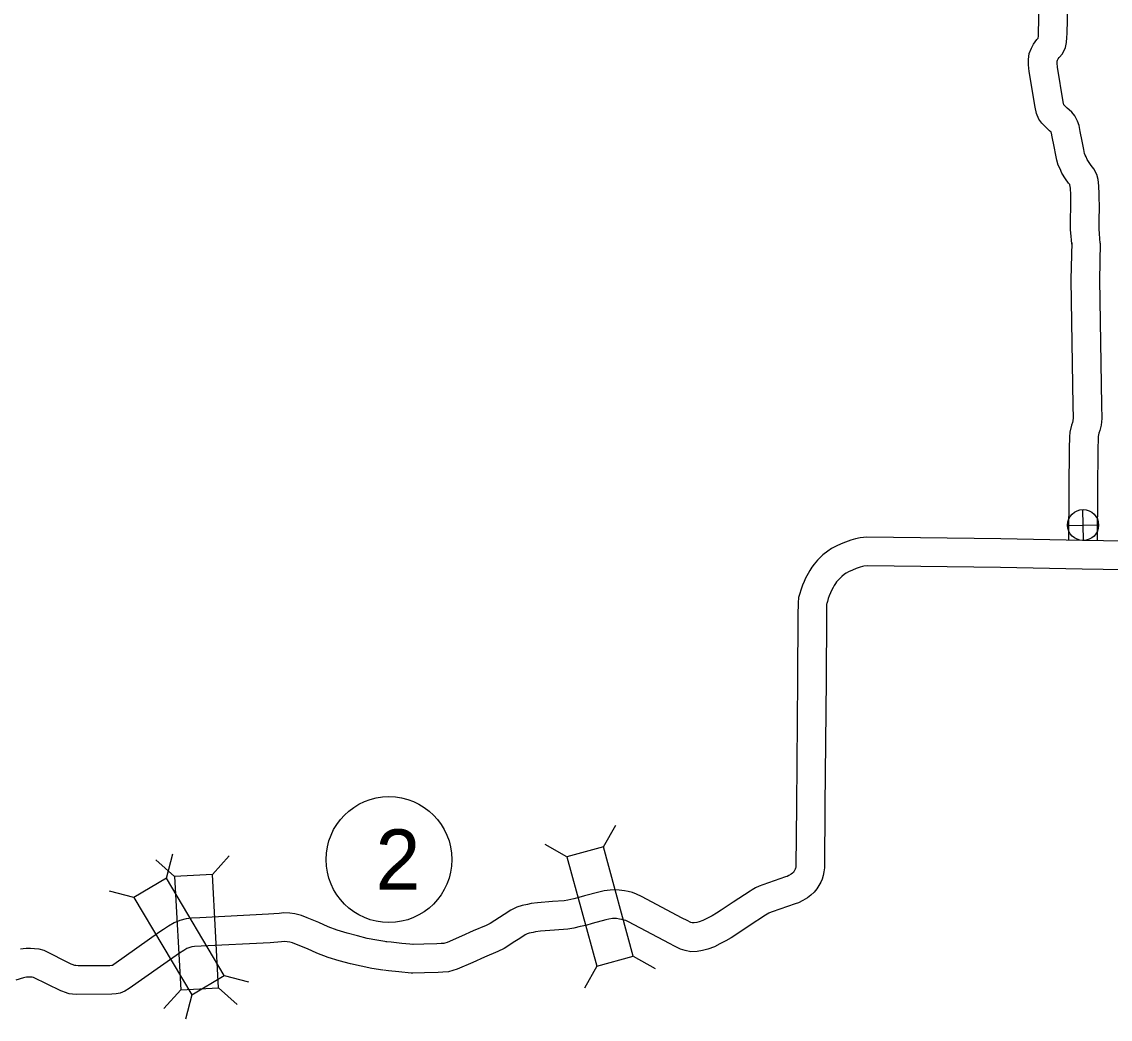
# Model space of a CAD drawing. Extents: x -939622 to -934245, y 1383184 to 1385301.
# Drawn here: x -935757.41 to -935723.15, y 1384275.3 to 1384306.68 of the extents above; entities that cross this region are included whole.
import ezdxf

# ---------------------------------------------------------------- set-up
doc = ezdxf.new("R2010")
doc.units = 0
for name, color, linetype in [('10', 7, 'Continuous'), ('20', 7, 'Continuous'), ('26', 7, 'Continuous'), ('27', 7, 'Continuous')]:
    doc.layers.add(name, color=color, linetype=linetype)

msp = doc.modelspace()

# ---------------------------------------------------------------- linework, layer by layer
at = {"layer": '10'}
msp.add_line((-935745.098, 1384276.754), (-935745.155, 1384276.756), dxfattribs=at)
for points in [[(-935724.364, 1384299.689), (-935724.387, 1384299.936), (-935724.401, 1384300.136), (-935724.402, 1384300.313), (-935724.401, 1384300.531), (-935724.393, 1384300.783), (-935724.396, 1384301.235), (-935724.408, 1384301.448), (-935724.419, 1384301.552), (-935724.425, 1384301.565), (-935724.462, 1384301.61), (-935724.558, 1384301.74), (-935724.676, 1384301.923), (-935724.732, 1384302.053), (-935724.789, 1384302.168), (-935724.834, 1384302.334), (-935724.866, 1384302.486), (-935724.919, 1384302.758), (-935724.978, 1384303.06), (-935725, 1384303.179), (-935725.008, 1384303.202), (-935725.011, 1384303.207), (-935725.06, 1384303.254), (-935725.137, 1384303.323), (-935725.302, 1384303.494), (-935725.398, 1384303.621), (-935725.469, 1384303.793), (-935725.514, 1384303.999), (-935725.701, 1384305.124), (-935725.728, 1384305.331), (-935725.724, 1384305.497), (-935725.699, 1384305.685), (-935725.629, 1384305.851), (-935725.565, 1384305.983), (-935725.464, 1384306.122), (-935725.419, 1384306.173), (-935725.414, 1384306.229), (-935725.412, 1384306.335), (-935725.37, 1384307.963)], [(-935723.466, 1384299.721), (-935723.49, 1384300.01), (-935723.502, 1384300.171), (-935723.502, 1384300.312), (-935723.501, 1384300.514), (-935723.493, 1384300.773), (-935723.496, 1384301.264), (-935723.511, 1384301.519), (-935723.532, 1384301.725), (-935723.576, 1384301.88), (-935723.665, 1384302.056), (-935723.749, 1384302.16), (-935723.817, 1384302.252), (-935723.88, 1384302.35), (-935723.915, 1384302.43), (-935723.943, 1384302.488), (-935723.959, 1384302.544), (-935723.983, 1384302.662), (-935724.035, 1384302.93), (-935724.094, 1384303.228), (-935724.128, 1384303.415), (-935724.18, 1384303.56), (-935724.262, 1384303.722), (-935724.366, 1384303.836), (-935724.449, 1384303.915), (-935724.511, 1384303.97), (-935724.609, 1384304.072), (-935724.63, 1384304.168), (-935724.81, 1384305.257), (-935724.827, 1384305.381), (-935724.826, 1384305.425), (-935724.823, 1384305.447), (-935724.809, 1384305.48), (-935724.791, 1384305.517), (-935724.761, 1384305.558), (-935724.653, 1384305.68), (-935724.562, 1384305.872), (-935724.527, 1384306.034), (-935724.515, 1384306.186), (-935724.513, 1384306.314), (-935724.468, 1384308.027)], [(-935724.366, 1384299.739), (-935724.389, 1384298.577)], [(-935723.466, 1384299.721), (-935723.489, 1384298.559)], [(-935724.389, 1384298.561), (-935724.326, 1384294.611), (-935724.321, 1384294.227), (-935724.328, 1384294.133), (-935724.341, 1384294.081), (-935724.375, 1384293.988), (-935724.42, 1384293.769), (-935724.432, 1384293.628), (-935724.432, 1384293.514), (-935724.443, 1384293.369), (-935724.466, 1384290.376)], [(-935723.489, 1384298.575), (-935723.426, 1384294.623), (-935723.421, 1384294.197), (-935723.436, 1384293.996), (-935723.477, 1384293.821), (-935723.507, 1384293.739), (-935723.528, 1384293.639), (-935723.532, 1384293.589), (-935723.532, 1384293.481), (-935723.543, 1384293.331), (-935723.566, 1384290.354)], [(-935718.048, 1384290.265), (-935724.022, 1384290.361), (-935726.594, 1384290.411), (-935730.812, 1384290.464), (-935731.023, 1384290.451), (-935731.173, 1384290.421), (-935731.313, 1384290.375), (-935731.484, 1384290.316), (-935731.622, 1384290.255), (-935731.775, 1384290.189), (-935731.924, 1384290.111), (-935732.04, 1384290.032), (-935732.196, 1384289.913), (-935732.292, 1384289.815), (-935732.366, 1384289.741), (-935732.467, 1384289.623), (-935732.54, 1384289.525), (-935732.605, 1384289.423), (-935732.664, 1384289.326), (-935732.739, 1384289.177), (-935732.787, 1384289.069), (-935732.833, 1384288.959), (-935732.894, 1384288.802), (-935732.919, 1384288.694), (-935732.962, 1384288.567), (-935732.977, 1384288.404), (-935732.982, 1384288.015), (-935732.995, 1384285.986), (-935733.029, 1384282.031), (-935733.048, 1384280.117), (-935733.052, 1384280.078), (-935733.058, 1384280.05), (-935733.065, 1384280.026), (-935733.077, 1384280), (-935733.098, 1384279.958), (-935733.106, 1384279.946), (-935733.125, 1384279.923), (-935733.156, 1384279.895), (-935733.196, 1384279.864), (-935733.266, 1384279.821), (-935733.315, 1384279.797), (-935733.367, 1384279.779), (-935734.089, 1384279.526), (-935734.206, 1384279.484), (-935734.313, 1384279.438), (-935734.416, 1384279.373), (-935734.48, 1384279.335), (-935735.014, 1384278.988), (-935735.394, 1384278.733), (-935735.541, 1384278.639), (-935735.682, 1384278.56), (-935735.852, 1384278.468), (-935735.969, 1384278.409), (-935736.09, 1384278.363), (-935736.162, 1384278.344), (-935736.248, 1384278.332), (-935736.273, 1384278.33), (-935736.305, 1384278.338), (-935736.348, 1384278.349), (-935736.47, 1384278.411), (-935736.619, 1384278.484), (-935737.905, 1384279.167), (-935738.058, 1384279.239), (-935738.192, 1384279.284), (-935738.322, 1384279.32), (-935738.441, 1384279.341), (-935738.605, 1384279.367), (-935738.752, 1384279.371), (-935738.893, 1384279.363), (-935739.082, 1384279.34), (-935739.249, 1384279.302), (-935739.695, 1384279.18), (-935739.874, 1384279.129), (-935740.035, 1384279.094), (-935740.218, 1384279.05), (-935740.338, 1384279.029), (-935740.709, 1384279.002), (-935741.172, 1384278.963), (-935741.375, 1384278.939), (-935741.493, 1384278.916), (-935741.662, 1384278.878), (-935741.832, 1384278.829), (-935742.012, 1384278.738), (-935742.224, 1384278.599), (-935742.377, 1384278.503), (-935742.668, 1384278.312), (-935742.796, 1384278.251), (-935743.202, 1384278.078), (-935743.574, 1384277.913), (-935744.015, 1384277.721), (-935744.098, 1384277.696), (-935744.129, 1384277.687), (-935744.21, 1384277.683), (-935744.342, 1384277.674), (-935744.758, 1384277.664), (-935745.123, 1384277.653)], [(-935718.062, 1384289.365), (-935724.038, 1384289.461), (-935726.609, 1384289.511), (-935730.791, 1384289.563), (-935730.909, 1384289.556), (-935730.944, 1384289.549), (-935731.025, 1384289.523), (-935731.153, 1384289.478), (-935731.26, 1384289.431), (-935731.388, 1384289.376), (-935731.46, 1384289.338), (-935731.511, 1384289.303), (-935731.6, 1384289.235), (-935731.653, 1384289.182), (-935731.704, 1384289.13), (-935731.764, 1384289.061), (-935731.798, 1384289.015), (-935731.84, 1384288.948), (-935731.877, 1384288.889), (-935731.926, 1384288.791), (-935731.961, 1384288.712), (-935731.998, 1384288.624), (-935732.032, 1384288.535), (-935732.053, 1384288.445), (-935732.076, 1384288.379), (-935732.078, 1384288.357), (-935732.082, 1384288.007), (-935732.095, 1384285.979), (-935732.13, 1384282.023), (-935732.149, 1384280.066), (-935732.162, 1384279.938), (-935732.186, 1384279.827), (-935732.22, 1384279.713), (-935732.262, 1384279.618), (-935732.318, 1384279.504), (-935732.387, 1384279.402), (-935732.475, 1384279.298), (-935732.576, 1384279.206), (-935732.684, 1384279.122), (-935732.83, 1384279.032), (-935732.966, 1384278.966), (-935733.069, 1384278.929), (-935733.788, 1384278.678), (-935733.874, 1384278.647), (-935733.893, 1384278.639), (-935733.945, 1384278.607), (-935734.001, 1384278.573), (-935734.518, 1384278.237), (-935734.901, 1384277.979), (-935735.077, 1384277.867), (-935735.247, 1384277.772), (-935735.435, 1384277.67), (-935735.605, 1384277.584), (-935735.818, 1384277.503), (-935735.986, 1384277.46), (-935736.157, 1384277.436), (-935736.347, 1384277.424), (-935736.525, 1384277.464), (-935736.674, 1384277.506), (-935736.87, 1384277.605), (-935737.027, 1384277.681), (-935738.308, 1384278.362), (-935738.396, 1384278.403), (-935738.454, 1384278.423), (-935738.521, 1384278.441), (-935738.593, 1384278.454), (-935738.688, 1384278.469), (-935738.737, 1384278.471), (-935738.812, 1384278.466), (-935738.928, 1384278.452), (-935739.031, 1384278.429), (-935739.452, 1384278.313), (-935739.655, 1384278.255), (-935739.835, 1384278.216), (-935740.035, 1384278.169), (-935740.226, 1384278.135), (-935740.639, 1384278.105), (-935741.08, 1384278.068), (-935741.236, 1384278.049), (-935741.309, 1384278.035), (-935741.439, 1384278.006), (-935741.502, 1384277.988), (-935741.561, 1384277.958), (-935741.737, 1384277.843), (-935741.889, 1384277.746), (-935742.225, 1384277.526), (-935742.425, 1384277.43), (-935742.844, 1384277.252), (-935743.213, 1384277.089), (-935743.704, 1384276.875), (-935743.842, 1384276.833), (-935743.979, 1384276.794), (-935744.156, 1384276.785), (-935744.299, 1384276.775), (-935744.733, 1384276.764), (-935745.098, 1384276.754)], [(-935745.914, 1384277.734), (-935746.232, 1384277.787), (-935746.535, 1384277.845), (-935746.842, 1384277.921), (-935747.172, 1384278.007), (-935747.479, 1384278.101), (-935747.77, 1384278.212), (-935748.062, 1384278.348), (-935748.426, 1384278.491), (-935748.607, 1384278.565), (-935748.81, 1384278.615), (-935748.972, 1384278.635), (-935749.157, 1384278.646), (-935749.31, 1384278.631), (-935749.646, 1384278.606), (-935751.807, 1384278.497), (-935752.065, 1384278.483), (-935752.237, 1384278.458), (-935752.431, 1384278.405), (-935752.608, 1384278.338), (-935752.788, 1384278.231), (-935752.946, 1384278.127), (-935753.063, 1384278.047), (-935754.514, 1384277.021), (-935754.557, 1384276.996), (-935754.568, 1384276.994), (-935754.633, 1384276.986), (-935755.628, 1384276.977), (-935755.705, 1384276.989), (-935755.727, 1384276.991), (-935755.739, 1384276.995), (-935755.817, 1384277.027), (-935755.852, 1384277.037), (-935756.705, 1384277.459), (-935756.862, 1384277.507), (-935757.004, 1384277.519), (-935757.135, 1384277.531), (-935757.27, 1384277.522), (-935757.362, 1384277.515), (-935757.449, 1384277.502)], [(-935746.044, 1384276.843), (-935746.391, 1384276.901), (-935746.729, 1384276.966), (-935747.064, 1384277.049), (-935747.417, 1384277.141), (-935747.77, 1384277.249), (-935748.121, 1384277.382), (-935748.417, 1384277.52), (-935748.761, 1384277.656), (-935748.886, 1384277.707), (-935748.971, 1384277.728), (-935749.054, 1384277.738), (-935749.139, 1384277.743), (-935749.232, 1384277.734), (-935749.59, 1384277.708), (-935751.76, 1384277.598), (-935751.975, 1384277.586), (-935752.054, 1384277.575), (-935752.153, 1384277.548), (-935752.216, 1384277.524), (-935752.31, 1384277.468), (-935752.445, 1384277.379), (-935752.549, 1384277.308), (-935754.026, 1384276.264), (-935754.167, 1384276.181), (-935754.312, 1384276.126), (-935754.432, 1384276.104), (-935754.576, 1384276.087), (-935755.69, 1384276.077), (-935755.811, 1384276.094), (-935755.921, 1384276.104), (-935756.059, 1384276.153), (-935756.113, 1384276.175), (-935756.18, 1384276.195), (-935757.037, 1384276.619), (-935757.085, 1384276.623), (-935757.146, 1384276.629), (-935757.203, 1384276.625), (-935757.261, 1384276.62), (-935757.306, 1384276.614), (-935757.352, 1384276.605), (-935757.59, 1384276.53)], [(-935745.066, 1384277.651), (-935745.445, 1384277.689), (-935745.78, 1384277.724), (-935745.949, 1384277.738)], [(-935745.155, 1384276.756), (-935745.536, 1384276.793), (-935745.866, 1384276.828), (-935746.027, 1384276.842)]]:
    msp.add_lwpolyline(points, dxfattribs=at)
at = {"layer": '20'}
for p, q in [((-935739.104, 1384280.723), (-935738.712, 1384281.411)), ((-935740.25, 1384280.409), (-935740.938, 1384280.801)), ((-935752.854, 1384279.741), (-935752.658, 1384280.508)), ((-935751.41, 1384279.852), (-935750.881, 1384280.442)), ((-935752.596, 1384279.788), (-935753.186, 1384280.317)), ((-935753.876, 1384279.135), (-935754.643, 1384279.331)), ((-935738.163, 1384277.285), (-935737.475, 1384276.893)), ((-935751.036, 1384276.675), (-935750.269, 1384276.479)), ((-935739.309, 1384276.972), (-935739.701, 1384276.284)), ((-935751.216, 1384276.294), (-935750.627, 1384275.765)), ((-935752.403, 1384276.229), (-935752.932, 1384275.64)), ((-935752.058, 1384276.069), (-935752.254, 1384275.302))]:
    msp.add_line(p, q, dxfattribs=at)
for points in [[(-935740.25, 1384280.409), (-935739.309, 1384276.972), (-935738.163, 1384277.285), (-935739.104, 1384280.723)], [(-935753.876, 1384279.135), (-935752.058, 1384276.069), (-935751.036, 1384276.675), (-935752.854, 1384279.741)], [(-935751.216, 1384276.294), (-935751.41, 1384279.852), (-935752.596, 1384279.788), (-935752.403, 1384276.229)]]:
    msp.add_lwpolyline(points, close=True, dxfattribs=at)
at = {"layer": '26'}
for p, q in [((-935723.996, 1384290.362), (-935724.019, 1384291.338)), ((-935724.496, 1384290.839), (-935723.519, 1384290.861))]:
    msp.add_line(p, q, dxfattribs=at)
msp.add_circle((-935724.007, 1384290.85), 0.488, dxfattribs=at)
at = {"layer": '27'}
msp.add_circle((-935745.851, 1384280.324), 1.98, dxfattribs=at)

# ---------------------------------------------------------------- texts
msp.add_text('2', height=1.901, dxfattribs=at).set_placement((-935746.276, 1384279.373))

doc.saveas('drawing.dxf')
